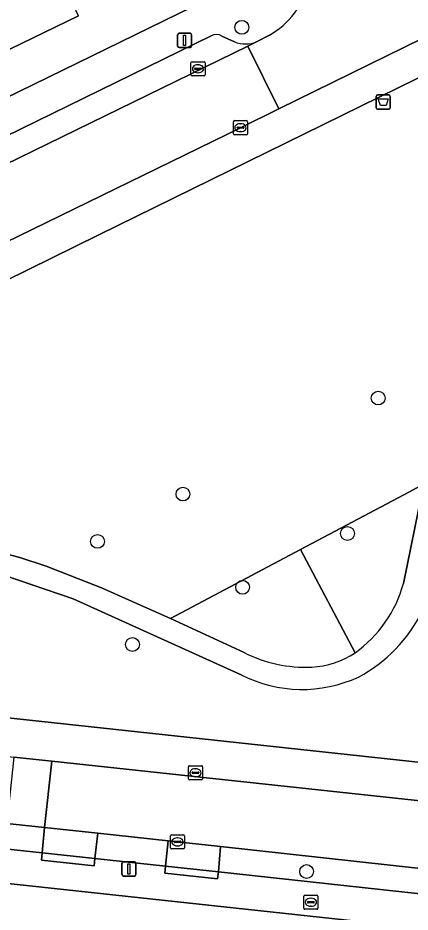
# Model space of a CAD drawing. Extents: x 160455 to 162082, y 388339 to 389736.
# Drawn here: x 161500.9 to 161528.7, y 388470.3 to 388533.5 of the extents above; entities that cross this region are included whole.
import ezdxf

# ---------------------------------------------------------------- set-up
doc = ezdxf.new("R2010")
doc.units = 0
for name, color, linetype in [('IMGEO_Afvalbak', 7, 'Continuous'), ('IMGEO_Boom', 7, 'Continuous'), ('IMGEO_Brandkraan', 7, 'Continuous'), ('IMGEO_Erf', 7, 'Continuous'), ('IMGEO_Groenvoorziening', 7, 'Continuous'), ('IMGEO_Kolk', 7, 'Continuous'), ('IMGEO_Lichtmast', 7, 'Continuous'), ('IMGEO_Pand', 7, 'Continuous'), ('IMGEO_Parkeervlak_open', 7, 'Continuous'), ('IMGEO_Rijbaan_lokaal_open', 7, 'Continuous'), ('IMGEO_Voetpad_halfverhard', 7, 'Continuous'), ('IMGEO_Voetpad_open', 7, 'Continuous')]:
    doc.layers.add(name, color=color, linetype=linetype)

msp = doc.modelspace()

# ---------------------------------------------------------------- linework, layer by layer
at = {"layer": 'IMGEO_Afvalbak'}
for p, q in [((161526.291, 388527.184), (161526.291, 388527.984)), ((161526.291, 388527.984), (161526.291, 388527.184)), ((161526.391, 388528.084), (161527.181, 388528.084)), ((161527.181, 388528.084), (161526.391, 388528.084)), ((161527.281, 388527.984), (161527.281, 388527.184)), ((161527.281, 388527.184), (161527.281, 388527.984)), ((161527.181, 388527.084), (161526.391, 388527.084)), ((161526.391, 388527.084), (161527.181, 388527.084))]:
    msp.add_line(p, q, dxfattribs=at)
msp.add_lwpolyline([(161526.434, 388527.798), (161527.138, 388527.798), (161526.989, 388527.328), (161526.583, 388527.328), (161526.434, 388527.798)], dxfattribs=at)
for centre, start, end in [((161526.391, 388527.984), 90, 180), ((161526.391, 388527.984), 90, 180), ((161527.181, 388527.984), 0, 90), ((161527.181, 388527.984), 360, 90), ((161526.391, 388527.184), 180, 270), ((161526.391, 388527.184), 180, 270), ((161527.181, 388527.184), 270, 0), ((161527.181, 388527.184), 270, 0)]:
    msp.add_arc(centre, 0.1, start, end, dxfattribs=at)
at = {"layer": 'IMGEO_Boom'}
for centre in [(161516.782, 388532.868), (161526.433, 388506.632), (161512.613, 388499.841), (161524.256, 388497.049), (161506.564, 388496.491), (161516.836, 388493.24), (161509.036, 388489.195), (161521.366, 388473.124)]:
    msp.add_circle(centre, 0.489, dxfattribs=at)
at = {"layer": 'IMGEO_Brandkraan'}
for p, q in [((161521.165, 388470.526), (161521.165, 388471.378)), ((161521.24, 388471.452), (161522.092, 388471.452)), ((161522.166, 388471.378), (161522.166, 388470.526)), ((161521.424, 388470.946), (161521.424, 388470.958)), ((161521.862, 388470.909), (161521.464, 388470.909)), ((161521.467, 388470.995), (161521.865, 388470.995)), ((161521.653, 388471.232), (161521.678, 388471.232)), ((161521.908, 388470.958), (161521.908, 388470.946)), ((161522.092, 388470.452), (161521.24, 388470.452)), ((161521.676, 388470.672), (161521.651, 388470.672))]:
    msp.add_line(p, q, dxfattribs=at)
for points in [[(161521.165, 388470.526), (161521.165, 388471.378)], [(161521.24, 388471.452), (161522.092, 388471.452)], [(161522.166, 388471.378), (161522.166, 388470.526)], [(161522.092, 388470.452), (161521.24, 388470.452)]]:
    msp.add_lwpolyline(points, dxfattribs=at)
for centre, radius, start, end in [((161521.242, 388471.376), 0.0765, 91.55205, 178.44795), ((161521.242, 388471.376), 0.0765, 91.55205, 178.44795), ((161522.09, 388471.376), 0.0765, 1.55205, 88.44795), ((161522.09, 388471.376), 0.0765, 1.55205, 88.44795), ((161521.464, 388470.955), 0.0403, 85.87752, 175.75265), ((161521.461, 388470.945), 0.0366, 178.93798, 274.71019), ((161521.865, 388470.952), 0.043, 264.86636, 352.45326), ((161521.869, 388470.957), 0.0386, 1.73085, 96.63898), ((161521.242, 388470.528), 0.0765, 181.55205, 268.44795), ((161521.242, 388470.528), 0.0765, 181.55205, 268.44795), ((161522.09, 388470.528), 0.0765, 271.55205, 358.44795), ((161522.09, 388470.528), 0.0765, 271.55205, 358.44795)]:
    msp.add_arc(centre, radius, start, end, dxfattribs=at)
for centre, major_axis, ratio, start_param, end_param in [((161521.652, 388470.952), (-0.387, 0.002), 0.722429, 4.712389, 7.853982), ((161521.677, 388470.952), (-0.39, 0.002), 0.717154, 1.570796, 4.712389)]:
    msp.add_ellipse(centre, major_axis=major_axis, ratio=ratio, start_param=start_param, end_param=end_param, dxfattribs=at)
at = {"layer": 'IMGEO_Erf'}
for points in [[(161466.945, 388535.594), (161476.396, 388516.284), (161500, 388527.836), (161516.378, 388535.852)], [(161505.218, 388533.693), (161500.368, 388531.321), (161500, 388531.141), (161495.517, 388528.948), (161490.666, 388526.576), (161485.816, 388524.204), (161480.964, 388521.831), (161475.944, 388519.376), (161473.748, 388523.868), (161471.859, 388527.73), (161470.734, 388530.031), (161475.741, 388532.479), (161480.594, 388534.853)], [(161541.258, 388467.838), (161500, 388472.296), (161427.505, 388480.13), (161333.589, 388490.266), (161326.754, 388428.963)]]:
    msp.add_lwpolyline(points, dxfattribs=at)
at = {"layer": 'IMGEO_Groenvoorziening'}
for points in [[(161583.478, 388544.635), (161588.246, 388546.985), (161583.909, 388556.036), (161568.602, 388548.586), (161554.308, 388541.602), (161506.65, 388518.184), (161500, 388514.916), (161472.342, 388501.316)], [(161494.85, 388496.455), (161497.359, 388496.161), (161498.679, 388495.953), (161501.069, 388495.355), (161502.933, 388494.741), (161506.848, 388493.209), (161511.722, 388491.037), (161520.932, 388495.915), (161528.645, 388500), (161529.643, 388500.528), (161531.641, 388510.765)], [(161529.541, 388500.004), (161529.643, 388500.528), (161528.645, 388500), (161520.932, 388495.915), (161524.791, 388488.606)], [(161470.48, 388499.579), (161469.929, 388499.816), (161469.33, 388499.835), (161466.464, 388498.425), (161468.615, 388494.019), (161467.966, 388487.488), (161500, 388484.025), (161542.57, 388479.422)], [(161528.222, 388493.517), (161529.541, 388500.004)], [(161520.932, 388495.915), (161511.722, 388491.037), (161516.934, 388488.618)], [(161524.791, 388488.606), (161520.932, 388495.915)], [(161516.728, 388487.053), (161504.844, 388492.423), (161500, 388494.073), (161497.178, 388494.705), (161497.028, 388493.678), (161493.096, 388494.046), (161493.151, 388495.049)]]:
    msp.add_lwpolyline(points, dxfattribs=at)
for centre, radius, start, end in [((161519.615, 388495.876), 8.924, 305.4487, 344.67225), ((161520.05, 388496.227), 10.587, 298.14958, 333.64567), ((161521.29, 388497.304), 9.717, 243.36636, 272.60242), ((161521.478, 388493.509), 5.918, 272.45143, 304.04733), ((161521.052, 388495.524), 9.511, 242.95815, 294.82387)]:
    msp.add_arc(centre, radius, start, end, dxfattribs=at)
at = {"layer": 'IMGEO_Kolk'}
for p, q in [((161513.178, 388529.511), (161513.178, 388530.363)), ((161513.253, 388530.437), (161514.105, 388530.437)), ((161513.666, 388530.217), (161513.691, 388530.217)), ((161514.179, 388530.363), (161514.179, 388529.511)), ((161513.437, 388529.931), (161513.437, 388529.943)), ((161513.875, 388529.894), (161513.477, 388529.894)), ((161513.48, 388529.98), (161513.878, 388529.98)), ((161513.689, 388529.657), (161513.664, 388529.657)), ((161513.921, 388529.943), (161513.921, 388529.931)), ((161514.105, 388529.437), (161513.253, 388529.437)), ((161516.18, 388525.341), (161516.18, 388526.193)), ((161516.255, 388526.267), (161517.107, 388526.267)), ((161516.482, 388525.81), (161516.88, 388525.81)), ((161516.668, 388526.047), (161516.693, 388526.047)), ((161517.181, 388526.193), (161517.181, 388525.341)), ((161517.107, 388525.267), (161516.255, 388525.267)), ((161516.439, 388525.761), (161516.439, 388525.773)), ((161516.877, 388525.724), (161516.479, 388525.724)), ((161516.691, 388525.487), (161516.666, 388525.487)), ((161516.923, 388525.773), (161516.923, 388525.761)), ((161512.998, 388479.691), (161512.998, 388480.543)), ((161513.073, 388480.617), (161513.925, 388480.617)), ((161513.486, 388480.397), (161513.511, 388480.397)), ((161513.999, 388480.543), (161513.999, 388479.691)), ((161513.925, 388479.617), (161513.073, 388479.617)), ((161513.257, 388480.111), (161513.257, 388480.123)), ((161513.695, 388480.074), (161513.297, 388480.074)), ((161513.3, 388480.16), (161513.698, 388480.16)), ((161513.509, 388479.837), (161513.484, 388479.837)), ((161513.741, 388480.123), (161513.741, 388480.111)), ((161511.723, 388474.798), (161511.723, 388475.65)), ((161511.798, 388475.724), (161512.65, 388475.724)), ((161511.982, 388475.218), (161511.982, 388475.23)), ((161512.42, 388475.181), (161512.022, 388475.181)), ((161512.025, 388475.267), (161512.423, 388475.267)), ((161512.211, 388475.504), (161512.236, 388475.504)), ((161512.466, 388475.23), (161512.466, 388475.218)), ((161512.724, 388475.65), (161512.724, 388474.798)), ((161512.65, 388474.724), (161511.798, 388474.724)), ((161512.234, 388474.944), (161512.209, 388474.944))]:
    msp.add_line(p, q, dxfattribs=at)
for points in [[(161513.178, 388529.511), (161513.178, 388530.363)], [(161513.253, 388530.437), (161514.105, 388530.437)], [(161514.179, 388530.363), (161514.179, 388529.511)], [(161514.105, 388529.437), (161513.253, 388529.437)], [(161516.18, 388525.341), (161516.18, 388526.193)], [(161516.255, 388526.267), (161517.107, 388526.267)], [(161517.181, 388526.193), (161517.181, 388525.341)], [(161517.107, 388525.267), (161516.255, 388525.267)], [(161512.998, 388479.691), (161512.998, 388480.543)], [(161513.073, 388480.617), (161513.925, 388480.617)], [(161513.999, 388480.543), (161513.999, 388479.691)], [(161513.925, 388479.617), (161513.073, 388479.617)], [(161511.723, 388474.798), (161511.723, 388475.65)], [(161511.798, 388475.724), (161512.65, 388475.724)], [(161512.724, 388475.65), (161512.724, 388474.798)], [(161512.65, 388474.724), (161511.798, 388474.724)]]:
    msp.add_lwpolyline(points, dxfattribs=at)
for centre, radius, start, end in [((161513.255, 388530.361), 0.0765, 91.55205, 178.44795), ((161513.255, 388530.361), 0.0765, 91.55205, 178.44795), ((161514.103, 388530.361), 0.0765, 1.55205, 88.44795), ((161514.103, 388530.361), 0.0765, 1.55205, 88.44795), ((161513.477, 388529.94), 0.0403, 85.87752, 175.75265), ((161513.474, 388529.93), 0.0366, 178.93798, 274.71019), ((161513.878, 388529.937), 0.043, 264.86636, 352.45326), ((161513.882, 388529.942), 0.0386, 1.73085, 96.63898), ((161513.255, 388529.513), 0.0765, 181.55205, 268.44795), ((161513.255, 388529.513), 0.0765, 181.55205, 268.44795), ((161514.103, 388529.513), 0.0765, 271.55205, 358.44795), ((161514.103, 388529.513), 0.0765, 271.55205, 358.44795), ((161516.257, 388526.191), 0.0765, 91.55205, 178.44795), ((161516.257, 388526.191), 0.0765, 91.55205, 178.44795), ((161516.479, 388525.77), 0.0403, 85.87752, 175.75265), ((161516.884, 388525.772), 0.0386, 1.73085, 96.63898), ((161517.105, 388526.191), 0.0765, 1.55205, 88.44795), ((161517.105, 388526.191), 0.0765, 1.55205, 88.44795), ((161516.257, 388525.343), 0.0765, 181.55205, 268.44795), ((161516.257, 388525.343), 0.0765, 181.55205, 268.44795), ((161516.476, 388525.76), 0.0366, 178.93798, 274.71019), ((161516.88, 388525.767), 0.043, 264.86636, 352.45326), ((161517.105, 388525.343), 0.0765, 271.55205, 358.44795), ((161517.105, 388525.343), 0.0765, 271.55205, 358.44795), ((161513.075, 388480.541), 0.0765, 91.55205, 178.44795), ((161513.075, 388480.541), 0.0765, 91.55205, 178.44795), ((161513.923, 388480.541), 0.0765, 1.55205, 88.44795), ((161513.923, 388480.541), 0.0765, 1.55205, 88.44795), ((161513.075, 388479.693), 0.0765, 181.55205, 268.44795), ((161513.075, 388479.693), 0.0765, 181.55205, 268.44795), ((161513.297, 388480.12), 0.0403, 85.87752, 175.75265), ((161513.294, 388480.11), 0.0366, 178.93798, 274.71019), ((161513.698, 388480.117), 0.043, 264.86636, 352.45326), ((161513.702, 388480.122), 0.0386, 1.73085, 96.63898), ((161513.923, 388479.693), 0.0765, 271.55205, 358.44795), ((161513.923, 388479.693), 0.0765, 271.55205, 358.44795), ((161511.8, 388475.648), 0.0765, 91.55205, 178.44795), ((161511.8, 388475.648), 0.0765, 91.55205, 178.44795), ((161512.022, 388475.227), 0.0403, 85.87752, 175.75265), ((161512.019, 388475.217), 0.0366, 178.93798, 274.71019), ((161512.423, 388475.224), 0.043, 264.86636, 352.45326), ((161512.427, 388475.229), 0.0386, 1.73085, 96.63898), ((161512.648, 388475.648), 0.0765, 1.55205, 88.44795), ((161512.648, 388475.648), 0.0765, 1.55205, 88.44795), ((161511.8, 388474.8), 0.0765, 181.55205, 268.44795), ((161511.8, 388474.8), 0.0765, 181.55205, 268.44795), ((161512.648, 388474.8), 0.0765, 271.55205, 358.44795), ((161512.648, 388474.8), 0.0765, 271.55205, 358.44795)]:
    msp.add_arc(centre, radius, start, end, dxfattribs=at)
for centre, major_axis, ratio, start_param, end_param in [((161513.665, 388529.937), (-0.387, 0.002), 0.722429, 4.712389, 7.853982), ((161513.69, 388529.937), (-0.39, 0.002), 0.717154, 1.570796, 4.712389), ((161516.667, 388525.767), (-0.387, 0.002), 0.722429, 4.712389, 7.853982), ((161516.692, 388525.767), (-0.39, 0.002), 0.717154, 1.570796, 4.712389), ((161513.485, 388480.117), (-0.387, 0.002), 0.722429, 4.712389, 7.853982), ((161513.51, 388480.117), (-0.39, 0.002), 0.717154, 1.570796, 4.712389), ((161512.21, 388475.224), (-0.387, 0.002), 0.722429, 4.712389, 7.853982), ((161512.235, 388475.224), (-0.39, 0.002), 0.717154, 1.570796, 4.712389)]:
    msp.add_ellipse(centre, major_axis=major_axis, ratio=ratio, start_param=start_param, end_param=end_param, dxfattribs=at)
at = {"layer": 'IMGEO_Lichtmast'}
for p, q in [((161512.233, 388531.548), (161512.233, 388532.348)), ((161512.233, 388532.348), (161512.233, 388531.548)), ((161512.333, 388532.448), (161513.123, 388532.448)), ((161513.123, 388532.448), (161512.333, 388532.448)), ((161513.223, 388532.348), (161513.223, 388531.548)), ((161513.223, 388531.548), (161513.223, 388532.348)), ((161513.123, 388531.448), (161512.333, 388531.448)), ((161512.333, 388531.448), (161513.123, 388531.448)), ((161508.294, 388472.907), (161508.294, 388473.707)), ((161508.294, 388473.707), (161508.294, 388472.907)), ((161508.394, 388473.807), (161509.184, 388473.807)), ((161509.184, 388473.807), (161508.394, 388473.807)), ((161509.284, 388473.707), (161509.284, 388472.907)), ((161509.284, 388472.907), (161509.284, 388473.707)), ((161509.184, 388472.807), (161508.394, 388472.807)), ((161508.394, 388472.807), (161509.184, 388472.807))]:
    msp.add_line(p, q, dxfattribs=at)
for points in [[(161512.653, 388532.323), (161512.803, 388532.323), (161512.803, 388531.573), (161512.653, 388531.573), (161512.653, 388532.323)], [(161508.714, 388473.682), (161508.864, 388473.682), (161508.864, 388472.932), (161508.714, 388472.932), (161508.714, 388473.682)]]:
    msp.add_lwpolyline(points, dxfattribs=at)
for centre, start, end in [((161512.333, 388532.348), 90, 180), ((161512.333, 388532.348), 90, 180), ((161513.123, 388532.348), 0, 90), ((161513.123, 388532.348), 360, 90), ((161512.333, 388531.548), 180, 270), ((161512.333, 388531.548), 180, 270), ((161513.123, 388531.548), 270, 0), ((161513.123, 388531.548), 270, 0), ((161508.394, 388473.707), 90, 180), ((161508.394, 388473.707), 90, 180), ((161509.184, 388473.707), 0, 90), ((161509.184, 388473.707), 360, 90), ((161508.394, 388472.907), 180, 270), ((161508.394, 388472.907), 180, 270), ((161509.184, 388472.907), 270, 0), ((161509.184, 388472.907), 270, 0)]:
    msp.add_arc(centre, 0.1, start, end, dxfattribs=at)
at = {"layer": 'IMGEO_Pand'}
msp.add_lwpolyline([(161500.368, 388531.321), (161505.218, 388533.693), (161499.893, 388544.59), (161495.047, 388542.227), (161500, 388532.071)], close=True, dxfattribs=at)
at = {"layer": 'IMGEO_Parkeervlak_open'}
for points in [[(161514.605, 388532.274), (161500, 388525.129), (161470.049, 388510.476), (161470.83, 388508.878), (161500, 388523.129)], [(161516.267, 388531.847), (161515.373, 388532.252)], [(161500, 388523.129), (161517.216, 388531.539), (161517.823, 388531.836)]]:
    msp.add_lwpolyline(points, dxfattribs=at)
for points in [[(161500, 388474.727), (161502.643, 388474.441), (161502.821, 388476.236), (161500.14, 388476.524)], [(161506.583, 388475.831), (161502.821, 388476.236), (161502.643, 388474.441), (161506.383, 388474.037)], [(161511.566, 388475.295), (161506.583, 388475.831), (161506.383, 388474.037), (161511.383, 388473.502)], [(161515.274, 388474.892), (161512.212, 388475.226), (161511.566, 388475.295), (161511.383, 388473.502), (161515.119, 388473.095)], [(161529.633, 388473.324), (161515.274, 388474.892), (161515.119, 388473.095), (161533.092, 388471.15), (161536.83, 388470.753), (161541.833, 388470.211), (161542.05, 388471.975)]]:
    msp.add_lwpolyline(points, close=True, dxfattribs=at)
for centre, radius, start, end in [((161514.969, 388531.551), 0.809, 60.0042, 116.71413), ((161517.059, 388533.864), 2.167, 248.55138, 290.63854)]:
    msp.add_arc(centre, radius, start, end, dxfattribs=at)
at = {"layer": 'IMGEO_Rijbaan_lokaal_open'}
for points in [[(161518.734, 388532.311), (161517.823, 388531.836), (161517.216, 388531.539), (161519.406, 388527.111), (161535.879, 388535.215), (161533.717, 388539.791)], [(161500, 388517.612), (161516.676, 388525.768), (161519.406, 388527.111), (161517.216, 388531.539), (161500, 388523.129), (161470.83, 388508.878), (161464.724, 388505.895), (161457.307, 388502.271), (161455.02, 388501.139), (161454.602, 388500.939), (161453.113, 388500)], [(161541.904, 388476.788), (161503.33, 388480.937), (161502.821, 388476.236), (161506.583, 388475.831), (161511.566, 388475.295), (161512.212, 388475.226), (161515.274, 388474.892), (161529.633, 388473.324), (161542.05, 388471.975), (161542.725, 388471.902)]]:
    msp.add_lwpolyline(points, dxfattribs=at)
msp.add_lwpolyline([(161503.33, 388480.937), (161500.646, 388481.224), (161500.14, 388476.524), (161502.821, 388476.236)], close=True, dxfattribs=at)
msp.add_arc((161515.547, 388537.726), 6.283, 300.48125, 343.78179, dxfattribs=at)
at = {"layer": 'IMGEO_Voetpad_halfverhard'}
for points in [[(161531.641, 388510.765), (161529.643, 388500.528), (161529.541, 388500.004), (161528.222, 388493.517)], [(161501.069, 388495.355), (161498.679, 388495.953), (161497.359, 388496.161), (161494.85, 388496.455)], [(161493.151, 388495.049), (161493.096, 388494.046), (161497.028, 388493.678), (161497.178, 388494.705), (161500, 388494.073), (161504.844, 388492.423), (161516.728, 388487.053)], [(161516.934, 388488.618), (161511.722, 388491.037), (161506.848, 388493.209), (161502.933, 388494.741), (161501.069, 388495.355)]]:
    msp.add_lwpolyline(points, dxfattribs=at)
for centre, radius, start, end in [((161519.615, 388495.876), 8.924, 305.4487, 344.67225), ((161520.05, 388496.227), 10.587, 298.14958, 333.64567), ((161521.29, 388497.304), 9.717, 243.36636, 272.60242), ((161521.478, 388493.509), 5.918, 272.45143, 304.04733), ((161521.052, 388495.524), 9.511, 242.95815, 294.82387)]:
    msp.add_arc(centre, radius, start, end, dxfattribs=at)
at = {"layer": 'IMGEO_Voetpad_open'}
for points in [[(161587.575, 388560.477), (161586.376, 388559.899), (161582.714, 388558.135), (161568.762, 388551.317), (161553.928, 388544.064), (161535.879, 388535.215), (161519.406, 388527.111), (161516.676, 388525.768), (161500, 388517.612), (161482.962, 388509.292), (161468.597, 388502.224), (161464.037, 388500), (161458.843, 388497.467), (161457.352, 388496.622)], [(161459.231, 388494.869), (161466.464, 388498.425), (161469.33, 388499.835), (161469.666, 388500), (161472.342, 388501.316), (161500, 388514.916), (161506.65, 388518.184), (161554.308, 388541.602), (161568.602, 388548.586), (161583.909, 388556.036)], [(161521.58, 388535.971), (161516.378, 388535.852), (161500, 388527.836), (161476.396, 388516.284), (161475.089, 388515.644), (161443.126, 388500), (161431.059, 388494.094)], [(161458.956, 388505.062), (161463.935, 388507.51), (161463.717, 388507.959), (161469.831, 388510.925), (161470.049, 388510.476), (161500, 388525.129), (161514.605, 388532.274)], [(161515.373, 388532.252), (161516.267, 388531.847)], [(161517.823, 388531.836), (161518.734, 388532.311)], [(161332.005, 388491.523), (161333.589, 388490.266), (161427.505, 388480.13), (161500, 388472.296), (161541.258, 388467.838)], [(161542.57, 388479.422), (161500, 388484.025), (161467.966, 388487.488), (161459.998, 388488.35), (161456.011, 388487.865)], [(161459.398, 388485.805), (161471.176, 388484.383), (161476.148, 388483.819), (161500.646, 388481.224), (161503.33, 388480.937), (161541.904, 388476.788)], [(161533.092, 388471.15), (161515.119, 388473.095), (161515.065, 388472.598), (161511.329, 388473.005), (161511.383, 388473.502), (161506.383, 388474.037), (161506.33, 388473.54), (161502.606, 388473.941), (161502.643, 388474.441), (161500, 388474.727)]]:
    msp.add_lwpolyline(points, dxfattribs=at)
for points in [[(161502.643, 388474.441), (161502.606, 388473.941), (161506.33, 388473.54), (161506.383, 388474.037)], [(161515.119, 388473.095), (161511.383, 388473.502), (161511.329, 388473.005), (161515.065, 388472.598)]]:
    msp.add_lwpolyline(points, close=True, dxfattribs=at)
for centre, radius, start, end in [((161515.547, 388537.726), 6.283, 300.48125, 343.78179), ((161514.969, 388531.551), 0.809, 60.0042, 116.71413), ((161517.059, 388533.864), 2.167, 248.55138, 290.63854)]:
    msp.add_arc(centre, radius, start, end, dxfattribs=at)

doc.saveas('drawing.dxf')
